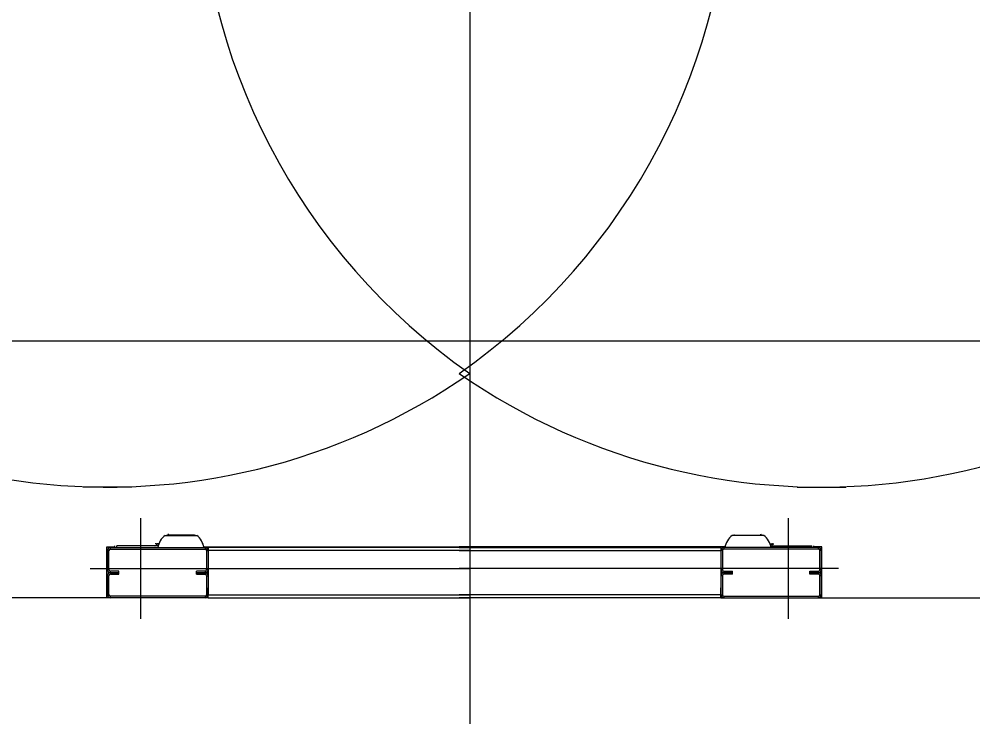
# Model space of a CAD drawing. Extents: x -264222 to -263592, y -1242345 to -1242048.
# Drawn here: x -263852.388 to -263851.488, y -1242088.318 to -1242087.653 of the extents above; entities that cross this region are included whole.
import ezdxf

# ---------------------------------------------------------------- set-up
doc = ezdxf.new("R2010")
doc.units = 0
doc.layers.add('HESCON_OSI_STAVBY_KFA', color=7, linetype='Continuous')
doc.layers.add('KFA_2D_SITUACIA_DSP', color=7, linetype='Continuous')

msp = doc.modelspace()

# ---------------------------------------------------------------- linework, layer by layer
at = {"layer": 'HESCON_OSI_STAVBY_KFA'}
msp.add_line((-263792.65279, -1242087.95724), (-263911.52279, -1242087.95724), dxfattribs=at)
at = {"layer": 'KFA_2D_SITUACIA_DSP'}
for p, q in [((-263851.96274, -1242086.64862), (-263851.96274, -1242088.31841)), ((-263852.2818, -1242088.09493), (-263852.32768, -1242088.09493)), ((-263851.65369, -1242088.09493), (-263851.6078, -1242088.09493)), ((-263852.27339, -1242088.12438), (-263852.27339, -1242088.21938)), ((-263851.66209, -1242088.12438), (-263851.66209, -1242088.21938)), ((-263852.25031, -1242088.14053), (-263852.22048, -1242088.14053)), ((-263852.24916, -1242088.14053), (-263852.24882, -1242088.14034)), ((-263852.24882, -1242088.14034), (-263852.24818, -1242088.14021)), ((-263852.22358, -1242088.14021), (-263852.24818, -1242088.14021)), ((-263852.24755, -1242088.13987), (-263852.24765, -1242088.14021)), ((-263852.24727, -1242088.13909), (-263852.24755, -1242088.13987)), ((-263852.22261, -1242088.14021), (-263852.22358, -1242088.14021)), ((-263852.22261, -1242088.14021), (-263852.22196, -1242088.14034)), ((-263852.22196, -1242088.14034), (-263852.22163, -1242088.14053)), ((-263851.68518, -1242088.14053), (-263851.71501, -1242088.14053)), ((-263851.71352, -1242088.14034), (-263851.71386, -1242088.14053)), ((-263851.71288, -1242088.14021), (-263851.71352, -1242088.14034)), ((-263851.71288, -1242088.14021), (-263851.7119, -1242088.14021)), ((-263851.7119, -1242088.14021), (-263851.68731, -1242088.14021)), ((-263851.68822, -1242088.13909), (-263851.68793, -1242088.13987)), ((-263851.68793, -1242088.13987), (-263851.68783, -1242088.14021)), ((-263851.68666, -1242088.14034), (-263851.68731, -1242088.14021)), ((-263851.68633, -1242088.14053), (-263851.68666, -1242088.14034)), ((-263852.30521, -1242088.15145), (-263852.29762, -1242088.15145)), ((-263852.30521, -1242088.19943), (-263852.30521, -1242088.15145)), ((-263852.30189, -1242088.15335), (-263852.30189, -1242088.15193)), ((-263852.30189, -1242088.15193), (-263852.21259, -1242088.15193)), ((-263852.29762, -1242088.15193), (-263852.29762, -1242088.1505)), ((-263852.29572, -1242088.15193), (-263852.29572, -1242088.1505)), ((-263852.25691, -1242088.1505), (-263852.29572, -1242088.1505)), ((-263852.25689, -1242088.15041), (-263852.25985, -1242088.15041)), ((-263852.25855, -1242088.1486), (-263852.25978, -1242088.1486)), ((-263852.25856, -1242088.14901), (-263852.25857, -1242088.14946)), ((-263852.25857, -1242088.14946), (-263852.25787, -1242088.14946)), ((-263852.25855, -1242088.1486), (-263852.25856, -1242088.14901)), ((-263852.25855, -1242088.1486), (-263852.25785, -1242088.1486)), ((-263852.25787, -1242088.14946), (-263852.25786, -1242088.14901)), ((-263852.25786, -1242088.14901), (-263852.25785, -1242088.1486)), ((-263852.25629, -1242088.1486), (-263852.25785, -1242088.1486)), ((-263852.21364, -1242088.15145), (-263851.96274, -1242088.15145)), ((-263852.21259, -1242088.15193), (-263852.21259, -1242088.15335)), ((-263851.96274, -1242088.15193), (-263852.20974, -1242088.15193)), ((-263852.20974, -1242088.15193), (-263852.20974, -1242088.15478)), ((-263851.72185, -1242088.15145), (-263851.97274, -1242088.15145)), ((-263851.97274, -1242088.15193), (-263851.72574, -1242088.15193)), ((-263851.72574, -1242088.15193), (-263851.72574, -1242088.15478)), ((-263851.72289, -1242088.15193), (-263851.72289, -1242088.15335)), ((-263851.63359, -1242088.15193), (-263851.72289, -1242088.15193)), ((-263851.67919, -1242088.1486), (-263851.67763, -1242088.1486)), ((-263851.6786, -1242088.15041), (-263851.67563, -1242088.15041)), ((-263851.67857, -1242088.1505), (-263851.63977, -1242088.1505)), ((-263851.67693, -1242088.1486), (-263851.67763, -1242088.1486)), ((-263851.67763, -1242088.14901), (-263851.67763, -1242088.1486)), ((-263851.67762, -1242088.14946), (-263851.67763, -1242088.14901)), ((-263851.67692, -1242088.14946), (-263851.67762, -1242088.14946)), ((-263851.67693, -1242088.1486), (-263851.67571, -1242088.1486)), ((-263851.67693, -1242088.1486), (-263851.67692, -1242088.14901)), ((-263851.67692, -1242088.14901), (-263851.67692, -1242088.14946)), ((-263851.63977, -1242088.15193), (-263851.63977, -1242088.1505)), ((-263851.63787, -1242088.15193), (-263851.63787, -1242088.1505)), ((-263851.63027, -1242088.15145), (-263851.63787, -1242088.15145)), ((-263851.63359, -1242088.15335), (-263851.63359, -1242088.15193)), ((-263851.63027, -1242088.19943), (-263851.63027, -1242088.15145)), ((-263852.30474, -1242088.15478), (-263852.30332, -1242088.15478)), ((-263852.30474, -1242088.17283), (-263852.30474, -1242088.15478)), ((-263852.30332, -1242088.17283), (-263852.30332, -1242088.15478)), ((-263852.30189, -1242088.15335), (-263852.21259, -1242088.15335)), ((-263852.21117, -1242088.15478), (-263852.20974, -1242088.15478)), ((-263852.21117, -1242088.15478), (-263852.21117, -1242088.17283)), ((-263851.96274, -1242088.15478), (-263852.20974, -1242088.15478)), ((-263852.20974, -1242088.15478), (-263852.20974, -1242088.18423)), ((-263852.20974, -1242088.15478), (-263852.20974, -1242088.17283)), ((-263851.97274, -1242088.15478), (-263851.72574, -1242088.15478)), ((-263851.72432, -1242088.15478), (-263851.72574, -1242088.15478)), ((-263851.72574, -1242088.15478), (-263851.72574, -1242088.18423)), ((-263851.72574, -1242088.15478), (-263851.72574, -1242088.17283)), ((-263851.72432, -1242088.15478), (-263851.72432, -1242088.17283)), ((-263851.63359, -1242088.15335), (-263851.72289, -1242088.15335)), ((-263851.63074, -1242088.15478), (-263851.63217, -1242088.15478)), ((-263851.63217, -1242088.17283), (-263851.63217, -1242088.15478)), ((-263851.63074, -1242088.17283), (-263851.63074, -1242088.15478)), ((-263852.32089, -1242088.17188), (-263851.96274, -1242088.17188)), ((-263852.30332, -1242088.17283), (-263852.30474, -1242088.17283)), ((-263852.30474, -1242088.17853), (-263852.30332, -1242088.17853)), ((-263852.30474, -1242088.19658), (-263852.30474, -1242088.17853)), ((-263852.30332, -1242088.19658), (-263852.30332, -1242088.17853)), ((-263852.30189, -1242088.17568), (-263852.30189, -1242088.17425)), ((-263852.29382, -1242088.17425), (-263852.30189, -1242088.17425)), ((-263852.30189, -1242088.1771), (-263852.30189, -1242088.17568)), ((-263852.30189, -1242088.17568), (-263852.29382, -1242088.17568)), ((-263852.29382, -1242088.17568), (-263852.30189, -1242088.17568)), ((-263852.30189, -1242088.1771), (-263852.29382, -1242088.1771)), ((-263852.29382, -1242088.17568), (-263852.29382, -1242088.17425)), ((-263852.29382, -1242088.1771), (-263852.29382, -1242088.17568)), ((-263852.22067, -1242088.1771), (-263852.22067, -1242088.17425)), ((-263852.21259, -1242088.17425), (-263852.22067, -1242088.17425)), ((-263852.22067, -1242088.17568), (-263852.21259, -1242088.17568)), ((-263852.21259, -1242088.17568), (-263852.22067, -1242088.17568)), ((-263852.22067, -1242088.1771), (-263852.21259, -1242088.1771)), ((-263852.21259, -1242088.17425), (-263852.21259, -1242088.17568)), ((-263852.21259, -1242088.17568), (-263852.21259, -1242088.1771)), ((-263852.20974, -1242088.17283), (-263852.21117, -1242088.17283)), ((-263852.21117, -1242088.17853), (-263852.20974, -1242088.17853)), ((-263852.21117, -1242088.17853), (-263852.21117, -1242088.19658)), ((-263852.20974, -1242088.17853), (-263852.20974, -1242088.19658)), ((-263851.61459, -1242088.17188), (-263851.97274, -1242088.17188)), ((-263851.72574, -1242088.17283), (-263851.72432, -1242088.17283)), ((-263851.72432, -1242088.17853), (-263851.72574, -1242088.17853)), ((-263851.72574, -1242088.17853), (-263851.72574, -1242088.19658)), ((-263851.72432, -1242088.17853), (-263851.72432, -1242088.19658)), ((-263851.72289, -1242088.17425), (-263851.72289, -1242088.17568)), ((-263851.72289, -1242088.17425), (-263851.71482, -1242088.17425)), ((-263851.72289, -1242088.17568), (-263851.72289, -1242088.1771)), ((-263851.71482, -1242088.17568), (-263851.72289, -1242088.17568)), ((-263851.72289, -1242088.17568), (-263851.71482, -1242088.17568)), ((-263851.71482, -1242088.1771), (-263851.72289, -1242088.1771)), ((-263851.71482, -1242088.1771), (-263851.71482, -1242088.17425)), ((-263851.64167, -1242088.17568), (-263851.64167, -1242088.17425)), ((-263851.64167, -1242088.17425), (-263851.63359, -1242088.17425)), ((-263851.64167, -1242088.1771), (-263851.64167, -1242088.17568)), ((-263851.63359, -1242088.17568), (-263851.64167, -1242088.17568)), ((-263851.64167, -1242088.17568), (-263851.63359, -1242088.17568)), ((-263851.63359, -1242088.1771), (-263851.64167, -1242088.1771)), ((-263851.63359, -1242088.17568), (-263851.63359, -1242088.17425)), ((-263851.63359, -1242088.1771), (-263851.63359, -1242088.17568)), ((-263851.63217, -1242088.17283), (-263851.63074, -1242088.17283)), ((-263851.63074, -1242088.17853), (-263851.63217, -1242088.17853)), ((-263851.63217, -1242088.19658), (-263851.63217, -1242088.17853)), ((-263851.63074, -1242088.19658), (-263851.63074, -1242088.17853)), ((-263852.30332, -1242088.19658), (-263852.30474, -1242088.19658)), ((-263852.30189, -1242088.19943), (-263852.30189, -1242088.198)), ((-263852.21259, -1242088.198), (-263852.30189, -1242088.198)), ((-263852.21259, -1242088.198), (-263852.21259, -1242088.19943)), ((-263852.20974, -1242088.19658), (-263852.21117, -1242088.19658)), ((-263852.20974, -1242088.19658), (-263852.20974, -1242088.18993)), ((-263852.20974, -1242088.19658), (-263851.96274, -1242088.19658)), ((-263852.20974, -1242088.19943), (-263852.20974, -1242088.19658)), ((-263851.72574, -1242088.19658), (-263851.97274, -1242088.19658)), ((-263851.72574, -1242088.19658), (-263851.72574, -1242088.18993)), ((-263851.72574, -1242088.19943), (-263851.72574, -1242088.19658)), ((-263851.72574, -1242088.19658), (-263851.72432, -1242088.19658)), ((-263851.72289, -1242088.198), (-263851.72289, -1242088.19943)), ((-263851.72289, -1242088.198), (-263851.63359, -1242088.198)), ((-263851.63359, -1242088.19943), (-263851.63359, -1242088.198)), ((-263851.63217, -1242088.19658), (-263851.63074, -1242088.19658)), ((-263852.30521, -1242088.19943), (-263852.81937, -1242088.19943)), ((-263852.30189, -1242088.19943), (-263852.30521, -1242088.19943)), ((-263852.21259, -1242088.19943), (-263852.30189, -1242088.19943)), ((-263852.20974, -1242088.19943), (-263852.21259, -1242088.19943)), ((-263852.20974, -1242088.19943), (-263851.96274, -1242088.19943)), ((-263851.72574, -1242088.19943), (-263851.97274, -1242088.19943)), ((-263851.72574, -1242088.19943), (-263851.72289, -1242088.19943)), ((-263851.72289, -1242088.19943), (-263851.63359, -1242088.19943)), ((-263851.63359, -1242088.19943), (-263851.63027, -1242088.19943)), ((-263851.63027, -1242088.19943), (-263851.11611, -1242088.19943))]:
    msp.add_line(p, q, dxfattribs=at)
for centre, radius, start, end in [((-263852.30474, -1242087.49643), 0.5985, 55.15038, 304.84962), ((-263851.63074, -1242087.49643), 0.5985, 235.15038, 124.84962), ((-263851.62074, -1242087.49643), 0.5985, 124.85019, 235.14981), ((-263852.31474, -1242087.49643), 0.5985, 304.85019, 55.14981), ((-263852.23858, -1242088.15547), 0.019, 128.12879, 169.24413), ((-263852.23221, -1242088.15547), 0.019, 10.75587, 51.87121), ((-263851.70328, -1242088.15547), 0.019, 128.12879, 169.24413), ((-263851.69691, -1242088.15547), 0.019, 10.75587, 51.87121), ((-263852.30189, -1242088.15478), 0.00285, 90, 180), ((-263852.25976, -1242088.15041), 0.000095, 180, 270), ((-263852.21259, -1242088.15478), 0.00285, 0, 90), ((-263851.72289, -1242088.15478), 0.00285, 90, 180), ((-263851.67572, -1242088.15041), 0.000095, 270, 0), ((-263851.63359, -1242088.15478), 0.00285, 0, 90), ((-263852.30189, -1242088.15478), 0.00142, 90, 180), ((-263852.21259, -1242088.15478), 0.00142, 0, 90), ((-263851.72289, -1242088.15478), 0.00142, 90, 180), ((-263851.63359, -1242088.15478), 0.00142, 0, 90), ((-263852.30189, -1242088.17283), 0.00285, 180, 270), ((-263852.30189, -1242088.17853), 0.00285, 90, 180), ((-263852.30189, -1242088.17283), 0.00143, 180, 270), ((-263852.30189, -1242088.17853), 0.00143, 90, 180), ((-263852.21259, -1242088.17283), 0.00143, 270, 0), ((-263852.21259, -1242088.17283), 0.00285, 270, 0), ((-263852.21259, -1242088.17853), 0.00285, 0, 90), ((-263852.21259, -1242088.17853), 0.00143, 0, 90), ((-263851.72289, -1242088.17283), 0.00285, 180, 270), ((-263851.72289, -1242088.17853), 0.00285, 90, 180), ((-263851.72289, -1242088.17283), 0.00143, 180, 270), ((-263851.72289, -1242088.17853), 0.00143, 90, 180), ((-263851.63359, -1242088.17283), 0.00285, 270, 0), ((-263851.63359, -1242088.17283), 0.00143, 270, 0), ((-263851.63359, -1242088.17853), 0.00285, 0, 90), ((-263851.63359, -1242088.17853), 0.00143, 0, 90), ((-263852.30189, -1242088.19658), 0.00285, 180, 270), ((-263852.30189, -1242088.19658), 0.00143, 180, 270), ((-263852.21259, -1242088.19658), 0.00143, 270, 0), ((-263852.21259, -1242088.19658), 0.00285, 270, 0), ((-263851.72289, -1242088.19658), 0.00285, 180, 270), ((-263851.72289, -1242088.19658), 0.00143, 180, 270), ((-263851.63359, -1242088.19658), 0.00143, 270, 0), ((-263851.63359, -1242088.19658), 0.00285, 270, 0)]:
    msp.add_arc(centre, radius, start, end, dxfattribs=at)

doc.saveas('drawing.dxf')
